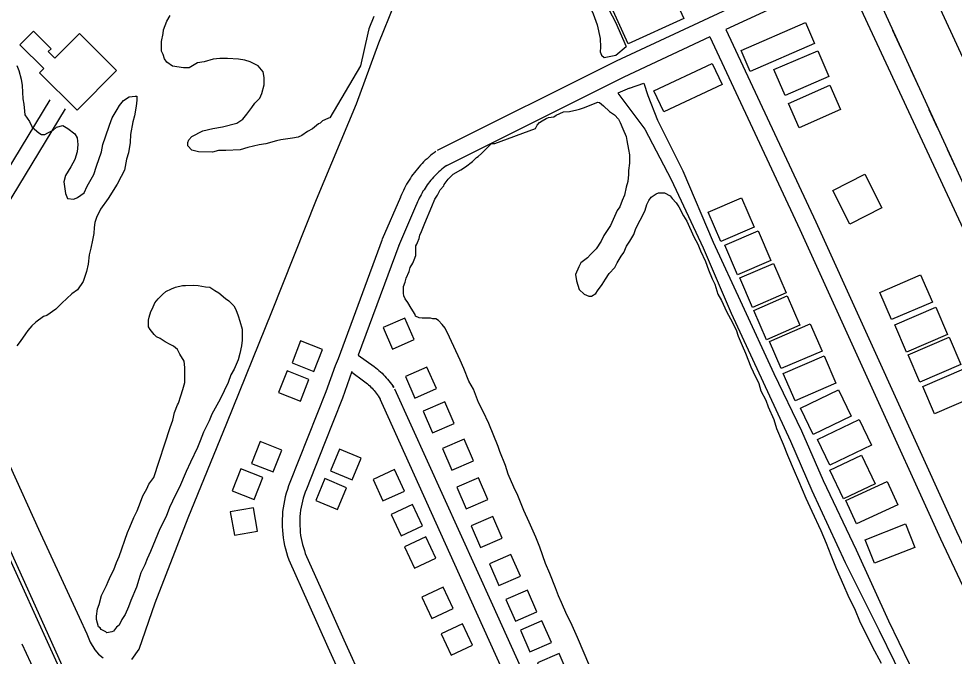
# Model space of a CAD drawing. Extents: x 3567028 to 3605064, y 510945 to 536587.
# Drawn here: x 3583944 to 3585532, y 533023 to 534104 of the extents above; entities that cross this region are included whole.
import ezdxf

# ---------------------------------------------------------------- set-up
doc = ezdxf.new("R2010")
doc.units = 0
for name, color, linetype in [('V-BLDG-OTLN', 7, 'Continuous'), ('V-RAIL-TRAK', 7, 'Continuous'), ('V-ROAD-CNTR', 7, 'Continuous'), ('V-SITE-VEGE', 7, 'Continuous'), ('V-TOPO-SHOR', 7, 'Continuous'), ('V-UTIL-LINE', 7, 'Continuous')]:
    doc.layers.add(name, color=color, linetype=linetype)

msp = doc.modelspace()

# ---------------------------------------------------------------- linework, layer by layer
at = {"layer": 'V-BLDG-OTLN'}
for points in [[(3585072.7, 534104.5), (3584978.3, 534061.5), (3584952.9, 534117.3), (3585047.2, 534160.3)], [(3585294.6, 534061.8), (3585185.6, 534014.5), (3585170.2, 534050), (3585279.2, 534097.3)], [(3584109.9, 534016.3), (3584042.9, 533948.8), (3583979, 534012.2), (3583986.3, 534019.5), (3583945.8, 534059.6), (3583968.7, 534082.6), (3583998.5, 534053), (3583993.7, 534048.2), (3584004.9, 534037.1), (3584046.6, 534079.1)], [(3585319.1, 534005.7), (3585244.6, 533973.8), (3585225.7, 534018), (3585300.2, 534049.8)], [(3585137.6, 533992.6), (3585038.6, 533946.1), (3585021.9, 533981.8), (3585120.9, 534028.3)], [(3585338.8, 533949.9), (3585268.8, 533919), (3585250.6, 533960.1), (3585320.6, 533991)], [(3585354.8, 533755.3), (3585325.6, 533812.5), (3585379.9, 533840.3), (3585409.2, 533783.1)], [(3585135.6, 533725.9), (3585114.1, 533775.8), (3585170.9, 533800.3), (3585192.4, 533750.3)], [(3585163.7, 533669.6), (3585142.2, 533719.6), (3585199.1, 533744), (3585220.6, 533694.1)], [(3585189.4, 533614.3), (3585167.9, 533664.2), (3585224.8, 533688.7), (3585246.3, 533638.8)], [(3585405.3, 533639.8), (3585474.8, 533669.8), (3585494.8, 533623.4), (3585425.3, 533593.5)], [(3585213.1, 533559.4), (3585191.6, 533609.3), (3585248.5, 533633.8), (3585270, 533583.9)], [(3585430.9, 533584.9), (3585500.4, 533614.8), (3585520.3, 533568.5), (3585450.8, 533538.6)], [(3584562.4, 533580.2), (3584578.4, 533543.6), (3584615, 533559.6), (3584599, 533596.2)], [(3585218, 533556.7), (3585287.4, 533586.6), (3585307.4, 533540.3), (3585237.9, 533510.4)], [(3584444.9, 533505.7), (3584459.6, 533542.9), (3584422.3, 533557.6), (3584407.7, 533520.4)], [(3585453.8, 533533.8), (3585523.3, 533563.7), (3585543.2, 533517.4), (3585473.7, 533487.4)], [(3585241.6, 533502.3), (3585311.1, 533532.2), (3585331, 533485.9), (3585261.6, 533456)], [(3584421.8, 533455), (3584436.4, 533492.2), (3584399.2, 533506.9), (3584384.5, 533469.7)], [(3584600, 533497.2), (3584616, 533460.5), (3584652.7, 533476.5), (3584636.7, 533513.2)], [(3585478.4, 533480.2), (3585547.9, 533510.1), (3585567.8, 533463.8), (3585498.4, 533433.8)], [(3585270.7, 533443.4), (3585335.1, 533474.7), (3585356.9, 533429.8), (3585292.5, 533398.6)], [(3584630.1, 533438.1), (3584646.1, 533401.4), (3584682.8, 533417.4), (3584666.8, 533454)], [(3585299.8, 533390.5), (3585370.7, 533424.4), (3585391.6, 533380.8), (3585320.8, 533346.8)], [(3584375.9, 533335.1), (3584390.5, 533372.3), (3584353.3, 533386.9), (3584338.7, 533349.7)], [(3584663.1, 533375), (3584679.1, 533338.3), (3584715.8, 533354.3), (3584699.8, 533391)], [(3584488.2, 533374.1), (3584472.8, 533337.2), (3584509.7, 533321.8), (3584525.1, 533358.8)], [(3585344.1, 533289.5), (3585320.9, 533338.1), (3585374.5, 533363.7), (3585397.7, 533315.1)], [(3584343.3, 533288.6), (3584358, 533325.8), (3584320.8, 533340.4), (3584306.1, 533303.2)], [(3584598.3, 533302.8), (3584581.4, 533339.1), (3584545.2, 533322.3), (3584562, 533286)], [(3584463.5, 533323.9), (3584448.1, 533287), (3584485, 533271.6), (3584500.4, 533308.5)], [(3584687.4, 533309.2), (3584703.4, 533272.6), (3584740.1, 533288.6), (3584724.1, 533325.2)], [(3585436.3, 533279.4), (3585365.9, 533246.9), (3585347.6, 533286.6), (3585418, 533319.1)], [(3584349.1, 533234.9), (3584342.2, 533274.3), (3584302.8, 533267.3), (3584309.7, 533227.9)], [(3584629.2, 533243.7), (3584612.3, 533280), (3584576, 533263.1), (3584592.9, 533226.8)], [(3584711.9, 533243.5), (3584727.8, 533206.8), (3584764.5, 533222.8), (3584748.5, 533259.5)], [(3585464.8, 533207.1), (3585396.4, 533180.2), (3585380.7, 533220.2), (3585449, 533247.1)], [(3584651.9, 533188.7), (3584635, 533224.9), (3584598.8, 533208.1), (3584615.6, 533171.8)], [(3584742.6, 533179.1), (3584758.6, 533142.5), (3584795.3, 533158.5), (3584779.3, 533195.1)], [(3584681.4, 533103.4), (3584664.5, 533139.7), (3584628.2, 533122.9), (3584645.1, 533086.6)], [(3584770.8, 533118.6), (3584786.8, 533082), (3584823.4, 533098), (3584807.4, 533134.6)], [(3584714, 533041.3), (3584697.2, 533077.6), (3584660.9, 533060.8), (3584677.8, 533024.5)], [(3584795.3, 533066.8), (3584811.3, 533030.1), (3584848, 533046.1), (3584832, 533082.8)], [(3584824.5, 533011.3), (3584840.5, 532974.6), (3584877.2, 532990.6), (3584861.2, 533027.3)]]:
    msp.add_lwpolyline(points, close=True, dxfattribs=at)
at = {"layer": 'V-RAIL-TRAK'}
msp.add_lwpolyline([(3583783.6, 533522), (3583803.4, 533478.1), (3583842.8, 533389.3), (3583860.4, 533351.7), (3583887.5, 533293.3), (3583971.4, 533108.3), (3584055, 532923.3), (3584138.4, 532738.1), (3584221.6, 532552.9), (3584252.5, 532484)], dxfattribs=at)
at = {"layer": 'V-ROAD-CNTR'}
for points in [[(3583268.9, 534637.4), (3583533.9, 534060.4), (3583774.7, 533524.4), (3584023.2, 532979.4), (3584403.6, 532131.2)], [(3585245.8, 534166.3), (3584957.9, 534031.9), (3584654.3, 533880.4)], [(3585258.5, 534139.1), (3585144.1, 534085.7)], [(3585144.1, 534085.7), (3585297, 533759.2), (3585535.6, 533234.4), (3585653.5, 532985.7), (3585740.4, 532810.8), (3585794.2, 532697.1)], [(3585116.9, 534073), (3584971, 534004.9), (3584667.7, 533853.5)], [(3585116.9, 534073), (3585269.8, 533746.6), (3585508.4, 533221.8), (3585626.5, 532972.6), (3585713.4, 532797.7), (3585767.1, 532684.2)], [(3583245.2, 532313.7), (3583366.4, 532599.9), (3583508.8, 532940.4), (3583617.9, 533186.6), (3583709.2, 533404.8), (3583765.2, 533525), (3583859.9, 533741.4), (3583997.1, 533966.6)], [(3582873.5, 531361.5), (3583045, 531774), (3583267.8, 532289.9), (3583394, 532588.2), (3583536.3, 532928.5), (3583645.5, 533174.8), (3583736.7, 533392.7), (3583792.5, 533512.6), (3583886.6, 533727.5), (3584022.8, 533950.9)], [(3584652, 533879), (3584648.9, 533876.7), (3584645.8, 533874.2), (3584642.8, 533871.7), (3584639.7, 533869.1), (3584636.8, 533866.5), (3584633.9, 533863.8), (3584631.1, 533861), (3584628.3, 533858.2), (3584625.6, 533855.3), (3584622.9, 533852.3), (3584620.4, 533849.3), (3584617.9, 533846.2), (3584615.4, 533843.1), (3584613, 533839.9), (3584610.7, 533836.7), (3584608.5, 533833.4), (3584606.3, 533830.1), (3584604.3, 533826.7), (3584602.2, 533823.3), (3584600.3, 533819.8), (3584598.5, 533816.3), (3584596.7, 533812.8), (3584595, 533809.2), (3584593.3, 533805.6), (3584591.8, 533802), (3584591.5, 533801.3)], [(3584670, 533855), (3584667.2, 533852.9), (3584664.6, 533850.8), (3584662, 533848.7), (3584659.5, 533846.6), (3584657.1, 533844.4), (3584654.7, 533842.1), (3584652.3, 533839.8), (3584650, 533837.4), (3584647.7, 533835), (3584645.5, 533832.6), (3584643.4, 533830.1), (3584641.3, 533827.5), (3584639.2, 533824.9), (3584637.3, 533822.2), (3584635.3, 533819.6), (3584633.5, 533816.8), (3584631.7, 533814), (3584629.9, 533811.2), (3584628.3, 533808.4), (3584626.7, 533805.5), (3584625.1, 533802.6), (3584623.6, 533799.6), (3584622.2, 533796.6), (3584620.9, 533793.6), (3584619.5, 533790.5), (3584619.3, 533789.9)], [(3584591.6, 533801.5), (3584560.7, 533729.8)], [(3584619.2, 533789.7), (3584588.2, 533717.9)], [(3584560.6, 533729.5), (3584485.7, 533527.1), (3584480.9, 533515.3)], [(3584588.7, 533719.1), (3584520, 533533.3)], [(3584520, 533533.3), (3584547, 533514), (3584549.8, 533511.9), (3584552.5, 533509.7), (3584555.2, 533507.4), (3584557.8, 533505.1), (3584560.4, 533502.7), (3584562.9, 533500.2), (3584565.3, 533497.7), (3584567.7, 533495.1), (3584570, 533492.5), (3584572.2, 533489.8), (3584574.4, 533487), (3584576.5, 533484.2), (3584578.5, 533481.4), (3584580.6, 533478.3), (3584578.7, 533481.5)], [(3584480.8, 533515.3), (3584465.2, 533471), (3584434.6, 533394.2), (3584404.1, 533317.1), (3584401.9, 533311.4), (3584399.8, 533305.3), (3584397.9, 533299.2), (3584396.2, 533293.1), (3584394.7, 533286.8), (3584393.5, 533280.6), (3584392.5, 533274.2), (3584391.7, 533267.9), (3584391.2, 533261.5), (3584390.8, 533255.1), (3584390.7, 533248.7), (3584390.9, 533242.4), (3584391.2, 533236), (3584391.8, 533229.6), (3584392.7, 533223.3), (3584393.7, 533216.9), (3584395, 533210.7), (3584396.5, 533204.5), (3584398.2, 533198.3), (3584400.1, 533192.2), (3584402.4, 533185.9), (3584435.4, 533111.7), (3584468.4, 533038.1), (3584501.6, 532964.5)], [(3584509.1, 533505.4), (3584493.3, 533460.5), (3584462.5, 533383.2), (3584432.1, 533306.1), (3584430, 533300.9), (3584428.3, 533295.9), (3584426.7, 533290.8), (3584425.3, 533285.7), (3584424.1, 533280.5), (3584423, 533275.3), (3584422.2, 533270.1), (3584421.6, 533264.8), (3584421.1, 533259.5), (3584420.8, 533254.2), (3584420.7, 533248.8), (3584420.9, 533243.5), (3584421.2, 533238.2), (3584421.6, 533232.9), (3584422.3, 533227.6), (3584423.2, 533222.4), (3584424.3, 533217.2), (3584425.5, 533212), (3584426.9, 533206.9), (3584428.6, 533201.8), (3584430.2, 533197.1), (3584462.8, 533123.9), (3584495.7, 533050.4), (3584528.9, 532976.9)], [(3584508.9, 533504.4), (3584529.2, 533489.9), (3584531.3, 533488.2), (3584533.5, 533486.5), (3584535.6, 533484.7), (3584537.6, 533482.9), (3584539.6, 533481), (3584541.6, 533479.1), (3584543.5, 533477.1), (3584545.4, 533475.1), (3584547.2, 533473.1), (3584548.9, 533471), (3584550.6, 533468.8), (3584552.2, 533466.6), (3584553.8, 533464.4), (3584555.2, 533462.2), (3584557.2, 533459)], [(3584581.6, 533476.4), (3584747.7, 533110), (3585049.2, 532443.7)], [(3584554.3, 533464.1), (3584720.3, 533097.6), (3585021.9, 532431.3)]]:
    msp.add_lwpolyline(points, dxfattribs=at)
at = {"layer": 'V-SITE-VEGE'}
for points in [[(3584523.8, 534023.9), (3584471.7, 533936.1), (3584469.8, 533935.2), (3584463.2, 533932.4), (3584459.4, 533930.5), (3584455.6, 533926.7), (3584452.8, 533925.8), (3584442.4, 533917.3), (3584433.9, 533912.6), (3584424.4, 533906), (3584417.8, 533903.2), (3584408.4, 533901.3), (3584400.8, 533900.4), (3584388.6, 533898.5), (3584381, 533896.6), (3584363, 533891.9), (3584351.7, 533890.1), (3584332.8, 533885.4), (3584319.6, 533881.6), (3584295, 533880.7), (3584282.7, 533880.7), (3584272.4, 533877.9), (3584248.7, 533878), (3584237.4, 533880.8), (3584230.8, 533888.4), (3584230.8, 533894.1), (3584232.7, 533898.8), (3584237.5, 533904.4), (3584256.4, 533913.8), (3584273.4, 533917.6), (3584289.4, 533920.4), (3584314, 533927), (3584324.4, 533933.6), (3584331, 533942), (3584339.5, 533953.4), (3584344.3, 533960.9), (3584352.8, 533969.4), (3584356.6, 533976.9), (3584360.4, 533992), (3584360.4, 534004.3), (3584358.5, 534013.8), (3584350.1, 534024.2), (3584336.8, 534030.8), (3584327.4, 534033.7), (3584317, 534035.6), (3584298.1, 534036.5), (3584284.9, 534036.6), (3584273.6, 534035.6), (3584258.5, 534030.9), (3584247.1, 534029.1), (3584232.9, 534020.6), (3584223.5, 534020.6), (3584204.6, 534023.5), (3584195.2, 534030.1), (3584191.4, 534035.8), (3584188.6, 534043.3), (3584185.8, 534049), (3584185.8, 534065.1), (3584188.7, 534079.2), (3584189.6, 534084.9), (3584195.3, 534100), (3584201, 534109.4)], [(3584546.6, 534107.9), (3584538.1, 534087.1), (3584536.2, 534079.6), (3584523.8, 534023.9)], [(3583940.2, 534024.9), (3583944, 534016.4), (3583947.7, 534001.3), (3583949.6, 533990.9), (3583950.5, 533968.2), (3583952.4, 533958.8), (3583953.3, 533947.4), (3583954.2, 533940.8), (3583961.7, 533929.5), (3583966.5, 533920), (3583977.8, 533910.6), (3583982.5, 533907.7), (3583988.1, 533907.7), (3583992.9, 533910.5), (3584002.3, 533915.2), (3584008, 533919.9), (3584018.4, 533922.8), (3584026.9, 533918), (3584039.2, 533908.6), (3584042.9, 533901.9), (3584043.8, 533890.6), (3584042.9, 533878.3), (3584039.1, 533865.1), (3584032.4, 533852.8), (3584023, 533837.8), (3584020.1, 533827.4), (3584022.9, 533807.5), (3584026.7, 533799), (3584037.1, 533798.1), (3584043.7, 533800.9), (3584055, 533808.4), (3584059.8, 533819.7), (3584071.1, 533839.6), (3584075.9, 533853.7), (3584084.4, 533878.3), (3584086.3, 533890.5), (3584091.1, 533903.7), (3584097.7, 533923.6), (3584102.5, 533935.8), (3584111, 533950), (3584114.8, 533956.6), (3584121.4, 533965.1), (3584130.9, 533971.7), (3584141.3, 533972.6), (3584144.1, 533972.6), (3584144.1, 533966), (3584143.1, 533955.6), (3584140.2, 533939.5), (3584137.4, 533929.2), (3584133.6, 533907.4), (3584132.6, 533894.2), (3584129.8, 533876.3), (3584126.9, 533865.9), (3584123.1, 533847), (3584117.4, 533836.6), (3584110.8, 533823.4), (3584095.6, 533798.9), (3584082.4, 533781), (3584075.7, 533766.8), (3584072.9, 533758.3), (3584071.9, 533749.8), (3584071, 533739.5), (3584069.1, 533728.1), (3584066.2, 533714.9), (3584063.3, 533703.6), (3584061.4, 533687.5), (3584058.6, 533675.3), (3584052.9, 533658.3), (3584043.4, 533644.1), (3584034, 533637.5), (3584016.9, 533621.5), (3584006.5, 533611.1), (3583991.4, 533600.8), (3583985.7, 533598.9), (3583972.5, 533589.5), (3583965.9, 533582.9), (3583959.2, 533575.3), (3583955.4, 533569.7), (3583946, 533556.5), (3583940.3, 533548.9)], [(3584752.1, 533892.2), (3584821.1, 533917.6), (3584823.9, 533923.2), (3584827.7, 533927.9), (3584832.5, 533930.8), (3584839.1, 533934.5), (3584842.9, 533936.4), (3584852.3, 533937.3), (3584856.1, 533940.2), (3584868.4, 533945.8), (3584878.8, 533946.7), (3584891, 533949.6), (3584895.8, 533950.5), (3584904.3, 533953.3), (3584913.7, 533957.1), (3584927, 533962.7), (3584929.8, 533961.8), (3584936.4, 533956.1), (3584946.8, 533946.6), (3584955.2, 533940.9), (3584961.8, 533933.4), (3584964.7, 533927.7), (3584969.4, 533917.3), (3584975, 533904.1), (3584975.9, 533897.5), (3584978.8, 533882.4), (3584980.6, 533872.9), (3584980.6, 533858.7), (3584978.7, 533846.5), (3584978.7, 533839.9), (3584977.7, 533827.6), (3584974.9, 533818.1), (3584972, 533804.9), (3584968.2, 533795.5), (3584964.4, 533785.1), (3584959.7, 533778.5), (3584953, 533763.4), (3584948.3, 533753), (3584936.9, 533736), (3584932.2, 533726.6), (3584923.7, 533713.4), (3584914.2, 533704), (3584909.5, 533698.3), (3584898.1, 533689.8), (3584894.4, 533683.2), (3584888.7, 533670), (3584890.5, 533659.6), (3584895.2, 533644.5), (3584903.7, 533636.9), (3584911.3, 533633.2), (3584916, 533633.2), (3584923.6, 533637.9), (3584926.4, 533642.6), (3584934, 533652.9), (3584939.6, 533662.4), (3584946.3, 533671.8), (3584955.7, 533682.2), (3584959.5, 533689.7), (3584966.2, 533701.1), (3584970.9, 533707.7), (3584975.6, 533718), (3584981.3, 533726.5), (3584987.9, 533737.8), (3584990.8, 533746.3), (3584996.5, 533758.6), (3585001.2, 533766.2), (3585006.9, 533779.4)], [(3584913, 533005.1), (3584892.3, 533054.3), (3584881, 533079.8), (3584874.4, 533093), (3584865, 533113.8), (3584860.3, 533125.2), (3584854.7, 533138.4), (3584845.3, 533163), (3584837.8, 533180), (3584828.4, 533207.4), (3584821.8, 533224.4), (3584810.5, 533249.9), (3584801.1, 533269.8), (3584790.7, 533295.3), (3584784.2, 533309.5), (3584774.7, 533331.2), (3584770.1, 533346.3), (3584760.6, 533369.9), (3584757.8, 533378.4), (3584741.8, 533417.2), (3584732.4, 533438), (3584724, 533453.1), (3584715.5, 533475.8), (3584708, 533489), (3584699.5, 533510.8), (3584692.9, 533524.9), (3584675.1, 533563.7), (3584667.5, 533578.8), (3584662.8, 533585.4), (3584656.2, 533592.1), (3584651.5, 533594.9), (3584646.8, 533594.9), (3584643, 533595.9), (3584628.8, 533595.9), (3584623.2, 533596.8), (3584617.5, 533599.7), (3584616.6, 533602.5), (3584610, 533612.9), (3584604.3, 533622.4), (3584599.6, 533629), (3584597.7, 533633.7), (3584596.8, 533638.4), (3584596.8, 533649.8), (3584599.7, 533657.3), (3584601.6, 533663.9), (3584606.3, 533675.2), (3584608.2, 533681.9), (3584612.9, 533689.4), (3584614.8, 533695.1), (3584617.7, 533702.6), (3584617.7, 533718.7), (3584619.6, 533721.5), (3584620.6, 533724.3), (3584623.4, 533730.9), (3584624.4, 533736.6), (3584627.2, 533743.2), (3584632.9, 533757.4), (3584645.2, 533785.7), (3584650, 533797.9), (3584654.7, 533804.5), (3584659.4, 533814), (3584665.1, 533820.6), (3584666.1, 533822.5), (3584672.7, 533831.9), (3584681.2, 533840.4), (3584694.4, 533847.9), (3584702, 533852.6), (3584714.3, 533862), (3584720.9, 533868.6), (3584723.8, 533870.5), (3584729.4, 533875.2), (3584746.5, 533892.2), (3584752.1, 533892.2)], [(3585006.9, 533779.4), (3585009.8, 533788.8), (3585013.5, 533795.4), (3585017.3, 533801.1), (3585025.8, 533806.7), (3585029.6, 533808.6), (3585040, 533808.6), (3585049.4, 533803.8), (3585053.2, 533799.1), (3585059.8, 533791.6), (3585064.5, 533784.9), (3585072, 533769.8), (3585077.7, 533760.4), (3585089.9, 533733.9), (3585096.5, 533721.6), (3585101.2, 533710.3), (3585109.7, 533692.3), (3585114.4, 533678.1), (3585121, 533663), (3585125.7, 533653.6), (3585130.4, 533636.6), (3585137, 533626.2), (3585145.4, 533607.2), (3585152, 533595), (3585161.4, 533576.1), (3585165.2, 533565.7), (3585171.8, 533549.6), (3585177.4, 533536.4), (3585186.8, 533513.7), (3585190.6, 533505.2), (3585200, 533485.3), (3585203.7, 533473), (3585212.2, 533457), (3585216, 533445.6), (3585225.4, 533423.9), (3585230.1, 533408.8), (3585241.4, 533382.3), (3585248.9, 533363.4), (3585260.2, 533337), (3585267.7, 533319.9), (3585279.9, 533290.6), (3585290.3, 533268.9), (3585305.3, 533235.8), (3585314.7, 533214.1), (3585322.2, 533194.2), (3585331.6, 533171.6), (3585343.9, 533143.2), (3585351.4, 533126.2), (3585363.6, 533100.7), (3585371.2, 533082.7), (3585392.8, 533039.2), (3585407.9, 533010.9)], [(3584173.2, 533325.6), (3584200.7, 533410.6), (3584205.5, 533422.9), (3584208.3, 533436.1), (3584213.1, 533449.3), (3584214.9, 533452.1), (3584218.7, 533464.4), (3584222.5, 533474.8), (3584225.4, 533487), (3584225.4, 533512.5), (3584224.5, 533522.9), (3584217, 533535.2), (3584213.2, 533542.8), (3584206.6, 533548.5), (3584201, 533551.3), (3584192.5, 533556), (3584184, 533561.7), (3584177.4, 533564.6), (3584173.6, 533568.3), (3584167, 533576.9), (3584164.2, 533581.6), (3584164.2, 533592.9), (3584165.1, 533597.6), (3584168, 533607.1), (3584170.8, 533612.7), (3584174.6, 533622.2), (3584180.3, 533628.8), (3584187.9, 533636.3), (3584193.6, 533641), (3584203, 533645.7), (3584209.6, 533648.6), (3584221.9, 533651.4), (3584226.6, 533651.4), (3584240.8, 533652.3), (3584248.3, 533651.3), (3584260.6, 533649.4), (3584268.2, 533648.5), (3584276.7, 533642.8), (3584283.3, 533639), (3584294.6, 533629.5), (3584300.2, 533625.7), (3584308.7, 533617.2), (3584312.5, 533610.6), (3584316.3, 533600.2), (3584319.1, 533590.8), (3584322.8, 533577.5), (3584322.8, 533558.6), (3584321.8, 533549.2), (3584319, 533536), (3584316.1, 533525.6), (3584309.5, 533509.6), (3584303.8, 533500.1), (3584299.1, 533486.9), (3584285.8, 533458.6), (3584280.1, 533448.2), (3584271.6, 533433.1), (3584266.8, 533421.8), (3584257.4, 533402.9), (3584251.7, 533387.8), (3584246.9, 533376.5), (3584235.5, 533352), (3584228, 533335.9), (3584216.6, 533309.5), (3584210, 533296.3), (3584199.5, 533274.6), (3584193.8, 533259.5), (3584183.4, 533238.7), (3584167.3, 533200), (3584161.6, 533187.8), (3584157.8, 533177.4), (3584151.2, 533164.2), (3584147.4, 533152.9), (3584143.6, 533139.7), (3584134.1, 533117), (3584130.3, 533106.6), (3584124.6, 533093.4), (3584118.9, 533084.9), (3584114.2, 533075.5), (3584109.5, 533071.7), (3584104.7, 533065.1), (3584101.9, 533064.2), (3584093.4, 533062.3), (3584091.5, 533064.2), (3584083.9, 533068), (3584082.1, 533070.8), (3584079.2, 533072.7), (3584077.4, 533078.4), (3584075.5, 533085), (3584075.5, 533090.7), (3584077.4, 533102.9), (3584080.2, 533110.5), (3584084, 533125.6), (3584092.6, 533142.6), (3584095.4, 533149.2), (3584100.2, 533159.6), (3584104.9, 533169), (3584109.6, 533181.3), (3584114.4, 533191.6), (3584128.6, 533232.2), (3584132.4, 533241.7), (3584139.1, 533257.7)], [(3584139.1, 533257.7), (3584144.7, 533269), (3584150.4, 533284.1), (3584154.2, 533294.5), (3584160.9, 533306.8), (3584164.6, 533314.3), (3584173.2, 533325.6)]]:
    msp.add_lwpolyline(points, dxfattribs=at)
at = {"layer": 'V-TOPO-SHOR'}
for points in [[(3584135.9, 533016.9), (3584148, 533034.8), (3584175.1, 533112.9), (3584231.1, 533257.5), (3584297.1, 533417.9), (3584373.5, 533606.6), (3584449.1, 533797.3), (3584517.2, 533959.4), (3584554.8, 534063.3), (3584581.5, 534128.5), (3584602, 534176.7), (3584619.1, 534206.6)], [(3584677.8, 534158.8), (3584696.1, 534150.4), (3584724.7, 534137.9), (3584745.5, 534131.2), (3584762.6, 534127.8), (3584776.7, 534127.4), (3584790.4, 534127.8), (3584810.4, 534129.8), (3584833.7, 534135.6), (3584859.1, 534144.7), (3584872.8, 534147.2), (3584879.2, 534148.4), (3584892.1, 534147.2), (3584900, 534143.8), (3584908.7, 534135.1), (3584918.6, 534112.2), (3584925.7, 534093.9), (3584931, 534070.6), (3584931.4, 534056), (3584930.6, 534047.7), (3584933.1, 534041.9), (3584937.6, 534038.1), (3584957.6, 534042.3), (3584974.7, 534056.8)], [(3584924.2, 534160.8), (3584956.6, 534098.4), (3584974.7, 534056.8)], [(3584980.6, 533986), (3584961, 533977.8), (3584979.5, 533952.8), (3585006.4, 533916.9), (3585051.2, 533831), (3585105.6, 533715.2), (3585153.4, 533604.5), (3585207.3, 533487.5), (3585254.1, 533387.2), (3585290.1, 533303.9), (3585346.9, 533181.3), (3585404.4, 533066.4), (3585455.4, 532962.2), (3585507.4, 532849.7), (3585565.8, 532726.3), (3585594.8, 532656.7), (3585603.3, 532636.3)], [(3584980.6, 533986), (3585005.1, 533994.7), (3585011.7, 533973.5), (3585028.2, 533931.9), (3585070.9, 533846.1), (3585122.7, 533725), (3585172, 533618.5), (3585225.8, 533502), (3585272.3, 533405), (3585309.1, 533320.9), (3585365.5, 533203.2), (3585420.1, 533082.5), (3585472.8, 532974.2), (3585522.1, 532863.5), (3585581.7, 532733.3), (3585619.4, 532643)], [(3583928.9, 533344.6), (3583977.4, 533238.4), (3584015.5, 533154.8), (3584046.2, 533089), (3584059.4, 533060.3), (3584065.2, 533046.2), (3584073.1, 533033.3), (3584079.3, 533026.2), (3584086.8, 533019.9)], [(3583948.7, 533043.7), (3584000.7, 532932.9), (3584012.4, 532907.8), (3584044.1, 532839.4), (3584059.4, 532805.6), (3584104.3, 532706.7), (3584129.6, 532649.5)]]:
    msp.add_lwpolyline(points, dxfattribs=at)
at = {"layer": 'V-UTIL-LINE'}
for points in [[(3596327.8, 519244.7), (3596555.7, 520553.5), (3596608.7, 520856.4), (3596642.8, 521383.2), (3596692.8, 522850), (3596727.6, 524403.4), (3596836.4, 524401.6), (3596810.3, 524627.5), (3596703.2, 525545), (3596437.4, 527490.4), (3596297.3, 528599.7), (3596136.1, 529068.6), (3595798.6, 529823.1), (3595723.9, 529790.6), (3593807.5, 530393.4), (3590721.5, 531321.4), (3590641.1, 531392.9), (3586481.9, 532688.7), (3586460.6, 532628.9), (3586412.1, 532650), (3586126, 532775.2), (3585921.6, 532944.8), (3585269.7, 534343.3), (3585128.3, 534649.8)], [(3591245.7, 531186.1), (3590813.4, 531316.1), (3589953.9, 531566.2), (3589097.9, 531821.9), (3588271.3, 532086.7), (3587446.8, 532354.7), (3587034.4, 532494.7), (3586632.9, 532635.5), (3586214.3, 532773.2), (3585910.4, 533054), (3585734.4, 533425.4), (3585548.5, 533821), (3585363.4, 534224.7), (3585184.1, 534603.2), (3585160.3, 534653.3)], [(3585262.9, 534651), (3586025.6, 533001.3), (3586128.2, 532876.5), (3589487.5, 531831.1), (3594583.8, 530246.2), (3594630.3, 530174.4), (3594544.4, 526966.9), (3594544.4, 526966.2), (3594533.5, 526554.8), (3594478.7, 524510.1), (3594531.7, 524441.6), (3594542.5, 524391.4), (3594726.3, 524375.6), (3594242.1, 521684.3), (3594146, 521331.8), (3594061.4, 521334.5), (3594004.2, 521248), (3593910.4, 521193.7), (3593722.3, 520581), (3593792.3, 520296.6)], [(3585442, 534053.3), (3585427.8, 534084.2)], [(3585472.9, 533986), (3585458.7, 534016.9)], [(3585503.7, 533918.7), (3585489.5, 533949.6)], [(3585534.5, 533851.5), (3585520.4, 533882.4)]]:
    msp.add_lwpolyline(points, dxfattribs=at)

doc.saveas('drawing.dxf')
